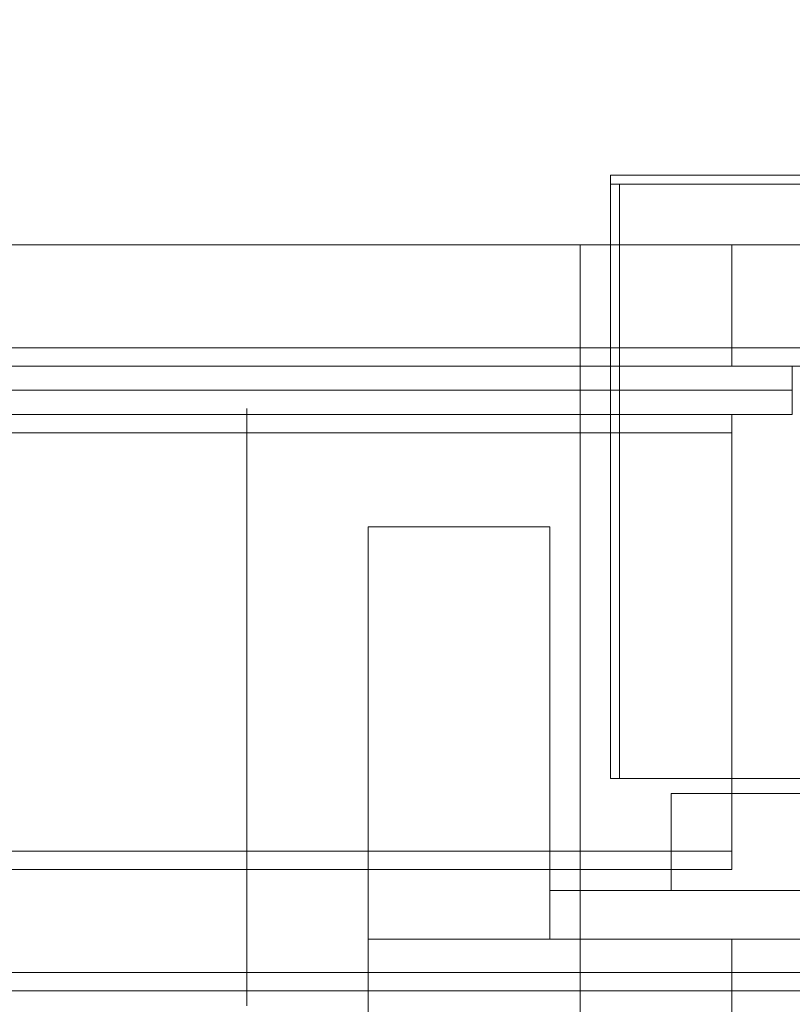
# Model space of a CAD drawing. Header units: millimetres. Extents: x -1970 to 61924, y -58230 to 6847.
# Tile 709 of 925: x 26573 to 26700, y 1186 to 1348. Entities that reach past the tile are written whole.
import ezdxf

# ---------------------------------------------------------------- set-up
doc = ezdxf.new("R2010")
doc.units = ezdxf.units.MM
doc.layers.add('COTAS_P', color=1, linetype='Continuous', lineweight=0)
doc.layers.add('lateral_C05', color=7, linetype='Continuous', lineweight=0)
doc.dimstyles.new('R19_100', dxfattribs={"dimtxt": 250, "dimasz": 150, "dimexe": 150, "dimexo": 80, "dimgap": 100, "dimtad": 1, "dimtih": 1, "dimtoh": 1, "dimdsep": 46, "dimcen": 0.09, "dimadec": 0, "dimazin": 0, "dimtfac": 1, "dimtdec": 4, "dimtofl": 0, "dimtmove": 0, "dimatfit": 3, "dimfxl": 1, "dimtolj": 1, "dimtzin": 0, "dimarcsym": 0})

# ---------------------------------------------------------------- blocks, each defined once
blk = doc.blocks.new('DIM_R26_7')
at = {"layer": 'COTAS_P'}
for p, q in [((24250.07, 2141), (24400.07, 2186)), ((26750.07, 2141), (26600.07, 2186)), ((24250.07, 1241), (24250.07, 2141)), ((24250.07, 2141), (26750.07, 2141)), ((24250.07, 2141), (24400.07, 2096)), ((26750.07, 2141), (26600.07, 2096)), ((26750.07, 1241), (26750.07, 2141))]:
    blk.add_line(p, q, dxfattribs=at)
blk.add_text('2500 P', height=250, dxfattribs=at).set_placement((25500.07, 2241))

msp = doc.modelspace()

# ---------------------------------------------------------------- linework, layer by layer
at = {"layer": 'lateral_C05'}
for p, q in [((26670.067, 1321), (26670.067, 1322.5)), ((26670.067, 1322.5), (26830.067, 1322.5)), ((26670.067, 1321), (26830.067, 1321)), ((26670.067, 1223), (26670.067, 1321)), ((26670.067, 1321), (26671.567, 1321)), ((26671.567, 1223), (26671.567, 1321)), ((24310.067, 1311), (26690.067, 1311)), ((26665.067, 1151), (26665.067, 1311)), ((26665.067, 1311), (26835.067, 1311)), ((26690.067, 1294), (26690.067, 1311)), ((24250.067, 1294), (26750.067, 1294)), ((24310.067, 1294), (26690.067, 1294)), ((26667.321, 1294), (26667.331, 1294)), ((26667.331, 1294), (26667.348, 1294)), ((26667.348, 1294), (26667.372, 1294)), ((26667.372, 1294), (26667.403, 1294)), ((26667.403, 1294), (26667.44, 1294)), ((26667.44, 1294), (26667.483, 1294)), ((26667.483, 1294), (26667.533, 1294)), ((26667.533, 1294), (26667.59, 1294)), ((26667.59, 1294), (26667.652, 1294)), ((26667.652, 1294), (26667.721, 1294)), ((26667.721, 1294), (26667.795, 1294)), ((26667.795, 1294), (26667.875, 1294)), ((26667.875, 1294), (26667.961, 1294)), ((26667.961, 1294), (26668.052, 1294)), ((26668.052, 1294), (26668.147, 1294)), ((26668.147, 1294), (26668.248, 1294)), ((26668.248, 1294), (26668.353, 1294)), ((26668.353, 1294), (26668.462, 1294)), ((26668.462, 1294), (26668.575, 1294)), ((26668.575, 1294), (26668.692, 1294)), ((26668.692, 1294), (26668.813, 1294)), ((26668.813, 1294), (26668.936, 1294)), ((26668.936, 1294), (26669.063, 1294)), ((26669.063, 1294), (26669.192, 1294)), ((26669.192, 1294), (26669.323, 1294)), ((26669.323, 1294), (26669.456, 1294)), ((26669.456, 1294), (26669.59, 1294)), ((26669.59, 1294), (26669.726, 1294)), ((26669.726, 1294), (26669.862, 1294)), ((26669.862, 1294), (26669.999, 1294)), ((26669.999, 1294), (26670.136, 1294)), ((26670.136, 1294), (26670.273, 1294)), ((26670.273, 1294), (26670.409, 1294)), ((26670.409, 1294), (26670.545, 1294)), ((26670.545, 1294), (26670.679, 1294)), ((26670.679, 1294), (26670.812, 1294)), ((26670.812, 1294), (26670.943, 1294)), ((26670.943, 1294), (26671.072, 1294)), ((26671.072, 1294), (26671.199, 1294)), ((26671.199, 1294), (26671.322, 1294)), ((26671.322, 1294), (26671.442, 1294)), ((26671.442, 1294), (26671.559, 1294)), ((26671.559, 1294), (26671.673, 1294)), ((26671.673, 1294), (26671.782, 1294)), ((26671.782, 1294), (26671.887, 1294)), ((26671.887, 1294), (26671.988, 1294)), ((26671.988, 1294), (26672.083, 1294)), ((26672.083, 1294), (26672.174, 1294)), ((26672.174, 1294), (26672.26, 1294)), ((26672.26, 1294), (26672.34, 1294)), ((26672.34, 1294), (26672.414, 1294)), ((26672.414, 1294), (26672.483, 1294)), ((26672.483, 1294), (26672.545, 1294)), ((26672.545, 1294), (26672.602, 1294)), ((26672.602, 1294), (26672.652, 1294)), ((26672.652, 1294), (26672.695, 1294)), ((26672.695, 1294), (26672.732, 1294)), ((26672.732, 1294), (26672.763, 1294)), ((26672.763, 1294), (26672.787, 1294)), ((26672.787, 1294), (26672.804, 1294)), ((26672.804, 1294), (26672.814, 1294)), ((26690.067, 1291), (26690.067, 1294)), ((24250.067, 1291), (26750.067, 1291)), ((24310.067, 1291), (26690.067, 1291)), ((26100.817, 1291), (26700.067, 1291)), ((26663.076, 1291), (26663.091, 1291)), ((26663.091, 1291), (26663.113, 1291)), ((26663.113, 1291), (26663.143, 1291)), ((26663.143, 1291), (26663.18, 1291)), ((26663.18, 1291), (26663.224, 1291)), ((26663.224, 1291), (26663.275, 1291)), ((26663.275, 1291), (26663.333, 1291)), ((26663.333, 1291), (26663.398, 1291)), ((26663.398, 1291), (26663.469, 1291)), ((26663.469, 1291), (26663.547, 1291)), ((26663.547, 1291), (26663.632, 1291)), ((26663.632, 1291), (26663.722, 1291)), ((26663.722, 1291), (26663.818, 1291)), ((26663.818, 1291), (26663.92, 1291)), ((26663.92, 1291), (26664.027, 1291)), ((26664.027, 1291), (26664.139, 1291)), ((26664.139, 1291), (26664.256, 1291)), ((26664.256, 1291), (26664.378, 1291)), ((26664.378, 1291), (26664.503, 1291)), ((26664.503, 1291), (26664.633, 1291)), ((26664.633, 1291), (26664.766, 1291)), ((26664.766, 1291), (26664.902, 1291)), ((26664.902, 1291), (26665.041, 1291)), ((26664.948, 1291), (26664.961, 1291)), ((26664.971, 1291), (26664.954, 1291)), ((26664.961, 1291), (26664.981, 1291)), ((26664.995, 1291), (26664.971, 1291)), ((26664.981, 1291), (26665.009, 1291)), ((26665.027, 1291), (26664.995, 1291)), ((26665.009, 1291), (26665.044, 1291)), ((26665.066, 1291), (26665.027, 1291)), ((26665.041, 1291), (26665.183, 1291)), ((26665.044, 1291), (26665.086, 1291)), ((26665.112, 1291), (26665.066, 1291)), ((26665.086, 1291), (26665.135, 1291)), ((26665.165, 1291), (26665.112, 1291)), ((26665.135, 1291), (26665.192, 1291)), ((26665.225, 1291), (26665.165, 1291)), ((26665.183, 1291), (26665.327, 1291)), ((26665.192, 1291), (26665.255, 1291)), ((26665.292, 1291), (26665.225, 1291)), ((26665.255, 1291), (26665.325, 1291)), ((26665.365, 1291), (26665.292, 1291)), ((26665.401, 1291), (26665.325, 1291)), ((26665.327, 1291), (26665.473, 1291)), ((26665.445, 1291), (26665.365, 1291)), ((26669.651, 1291), (26665.401, 1291)), ((26665.53, 1291), (26665.445, 1291)), ((26665.473, 1291), (26665.62, 1291)), ((26665.622, 1291), (26665.53, 1291)), ((26665.62, 1291), (26665.769, 1291)), ((26665.72, 1291), (26665.622, 1291)), ((26665.823, 1291), (26665.72, 1291)), ((26665.769, 1291), (26665.918, 1291)), ((26665.932, 1291), (26665.823, 1291)), ((26666.067, 1291), (26665.918, 1291)), ((26666.045, 1291), (26665.932, 1291)), ((26666.163, 1291), (26666.045, 1291)), ((26674.067, 1291), (26666.067, 1291)), ((26666.286, 1291), (26666.163, 1291)), ((26666.413, 1291), (26666.286, 1291)), ((26666.543, 1291), (26666.413, 1291)), ((26666.677, 1291), (26666.543, 1291)), ((26666.814, 1291), (26666.677, 1291)), ((26666.954, 1291), (26666.814, 1291)), ((26667.097, 1291), (26666.954, 1291)), ((26667.241, 1291), (26667.097, 1291)), ((26667.388, 1291), (26667.241, 1291)), ((26667.321, 1291), (26667.331, 1291)), ((26667.331, 1291), (26667.348, 1291)), ((26667.348, 1291), (26667.372, 1291)), ((26667.372, 1291), (26667.403, 1291)), ((26667.535, 1291), (26667.388, 1291)), ((26667.403, 1291), (26667.44, 1291)), ((26667.44, 1291), (26667.483, 1291)), ((26667.483, 1291), (26667.533, 1291)), ((26667.533, 1291), (26667.59, 1291)), ((26667.684, 1291), (26667.535, 1291)), ((26667.59, 1291), (26667.652, 1291)), ((26667.652, 1291), (26667.721, 1291)), ((26667.833, 1291), (26667.684, 1291)), ((26667.721, 1291), (26667.795, 1291)), ((26667.795, 1291), (26667.875, 1291)), ((26667.983, 1291), (26667.833, 1291)), ((26667.875, 1291), (26667.961, 1291)), ((26667.961, 1291), (26668.052, 1291)), ((26668.132, 1291), (26667.983, 1291)), ((26668.052, 1291), (26668.147, 1291)), ((26668.281, 1291), (26668.132, 1291)), ((26668.147, 1291), (26668.248, 1291)), ((26668.248, 1291), (26668.353, 1291)), ((26668.429, 1291), (26668.281, 1291)), ((26668.353, 1291), (26668.462, 1291)), ((26668.576, 1291), (26668.429, 1291)), ((26668.462, 1291), (26668.575, 1291)), ((26668.575, 1291), (26668.692, 1291)), ((26668.722, 1291), (26668.576, 1291)), ((26668.692, 1291), (26668.813, 1291)), ((26668.865, 1291), (26668.722, 1291)), ((26668.813, 1291), (26668.936, 1291)), ((26669.006, 1291), (26668.865, 1291)), ((26668.936, 1291), (26669.063, 1291)), ((26669.145, 1291), (26669.006, 1291)), ((26669.063, 1291), (26669.192, 1291)), ((26669.28, 1291), (26669.145, 1291)), ((26669.192, 1291), (26669.323, 1291)), ((26669.412, 1291), (26669.28, 1291)), ((26669.323, 1291), (26669.456, 1291)), ((26669.541, 1291), (26669.412, 1291)), ((26669.456, 1291), (26669.59, 1291)), ((26669.666, 1291), (26669.541, 1291)), ((26669.59, 1291), (26669.726, 1291)), ((26669.651, 1291), (26669.733, 1291)), ((26669.786, 1291), (26669.666, 1291)), ((26669.726, 1291), (26669.862, 1291)), ((26669.733, 1291), (26669.821, 1291)), ((26669.902, 1291), (26669.786, 1291)), ((26669.821, 1291), (26669.915, 1291)), ((26669.862, 1291), (26669.999, 1291)), ((26670.012, 1291), (26669.902, 1291)), ((26669.915, 1291), (26670.015, 1291)), ((26669.999, 1291), (26670.136, 1291)), ((26670.118, 1291), (26670.012, 1291)), ((26670.015, 1291), (26670.12, 1291)), ((26670.218, 1291), (26670.118, 1291)), ((26670.12, 1291), (26670.23, 1291)), ((26670.136, 1291), (26670.273, 1291)), ((26670.313, 1291), (26670.218, 1291)), ((26670.23, 1291), (26670.345, 1291)), ((26670.273, 1291), (26670.409, 1291)), ((26670.402, 1291), (26670.313, 1291)), ((26670.345, 1291), (26670.465, 1291)), ((26670.484, 1291), (26670.402, 1291)), ((26670.409, 1291), (26670.545, 1291)), ((26670.465, 1291), (26670.589, 1291)), ((26670.484, 1291), (26674.734, 1291)), ((26670.545, 1291), (26670.679, 1291)), ((26670.589, 1291), (26670.717, 1291)), ((26670.679, 1291), (26670.812, 1291)), ((26670.717, 1291), (26670.848, 1291)), ((26670.812, 1291), (26670.943, 1291)), ((26670.848, 1291), (26670.983, 1291)), ((26670.943, 1291), (26671.072, 1291)), ((26670.983, 1291), (26671.121, 1291)), ((26671.072, 1291), (26671.199, 1291)), ((26671.121, 1291), (26671.261, 1291)), ((26671.199, 1291), (26671.322, 1291)), ((26671.261, 1291), (26671.404, 1291)), ((26671.322, 1291), (26671.442, 1291)), ((26671.404, 1291), (26671.548, 1291)), ((26671.442, 1291), (26671.559, 1291)), ((26671.548, 1291), (26671.694, 1291)), ((26671.559, 1291), (26671.673, 1291)), ((26671.673, 1291), (26671.782, 1291)), ((26671.694, 1291), (26671.842, 1291)), ((26671.782, 1291), (26671.887, 1291)), ((26671.842, 1291), (26671.99, 1291)), ((26671.887, 1291), (26671.988, 1291)), ((26671.988, 1291), (26672.083, 1291)), ((26671.99, 1291), (26672.139, 1291)), ((26672.083, 1291), (26672.174, 1291)), ((26672.139, 1291), (26672.288, 1291)), ((26672.174, 1291), (26672.26, 1291)), ((26672.26, 1291), (26672.34, 1291)), ((26672.288, 1291), (26672.437, 1291)), ((26672.34, 1291), (26672.414, 1291)), ((26672.414, 1291), (26672.483, 1291)), ((26672.437, 1291), (26672.585, 1291)), ((26672.483, 1291), (26672.545, 1291)), ((26672.545, 1291), (26672.602, 1291)), ((26672.585, 1291), (26672.732, 1291)), ((26672.602, 1291), (26672.652, 1291)), ((26672.652, 1291), (26672.695, 1291)), ((26672.695, 1291), (26672.732, 1291)), ((26672.732, 1291), (26672.878, 1291)), ((26672.732, 1291), (26672.763, 1291)), ((26672.763, 1291), (26672.787, 1291)), ((26672.787, 1291), (26672.804, 1291)), ((26672.804, 1291), (26672.814, 1291)), ((26672.878, 1291), (26673.022, 1291)), ((26673.022, 1291), (26673.164, 1291)), ((26673.164, 1291), (26673.303, 1291)), ((26673.303, 1291), (26673.44, 1291)), ((26673.44, 1291), (26673.574, 1291)), ((26673.574, 1291), (26673.705, 1291)), ((26673.705, 1291), (26673.831, 1291)), ((26673.831, 1291), (26673.954, 1291)), ((26673.954, 1291), (26674.072, 1291)), ((26674.067, 1291), (26674.215, 1291)), ((26674.072, 1291), (26674.186, 1291)), ((26674.186, 1291), (26674.295, 1291)), ((26674.215, 1291), (26674.362, 1291)), ((26674.295, 1291), (26674.398, 1291)), ((26674.362, 1291), (26674.508, 1291)), ((26674.398, 1291), (26674.497, 1291)), ((26674.497, 1291), (26674.589, 1291)), ((26674.508, 1291), (26674.653, 1291)), ((26674.589, 1291), (26674.676, 1291)), ((26674.653, 1291), (26674.796, 1291)), ((26674.676, 1291), (26674.756, 1291)), ((26674.734, 1291), (26674.806, 1291)), ((26674.756, 1291), (26674.83, 1291)), ((26674.796, 1291), (26674.938, 1291)), ((26674.872, 1291), (26674.806, 1291)), ((26674.83, 1291), (26674.898, 1291)), ((26674.932, 1291), (26674.872, 1291)), ((26674.898, 1291), (26674.959, 1291)), ((26674.986, 1291), (26674.932, 1291)), ((26674.938, 1291), (26675.078, 1291)), ((26674.959, 1291), (26675.013, 1291)), ((26675.034, 1291), (26674.986, 1291)), ((26675.013, 1291), (26675.06, 1291)), ((26675.076, 1291), (26675.034, 1291)), ((26675.06, 1291), (26675.1, 1291)), ((26675.111, 1291), (26675.076, 1291)), ((26675.078, 1291), (26675.216, 1291)), ((26675.1, 1291), (26675.133, 1291)), ((26675.14, 1291), (26675.111, 1291)), ((26675.133, 1291), (26675.159, 1291)), ((26675.163, 1291), (26675.14, 1291)), ((26675.179, 1291), (26675.163, 1291)), ((26675.178, 1291), (26675.189, 1291)), ((26675.216, 1291), (26675.35, 1291)), ((26675.35, 1291), (26675.482, 1291)), ((26675.482, 1291), (26675.61, 1291)), ((26675.61, 1291), (26675.734, 1291)), ((26675.734, 1291), (26675.855, 1291)), ((26675.855, 1291), (26675.971, 1291)), ((26676.082, 1291), (26675.971, 1291)), ((26676.189, 1291), (26676.082, 1291)), ((26676.29, 1291), (26676.189, 1291)), ((26676.387, 1291), (26676.29, 1291)), ((26676.477, 1291), (26676.387, 1291)), ((26676.562, 1291), (26676.477, 1291)), ((26676.641, 1291), (26676.562, 1291)), ((26676.713, 1291), (26676.641, 1291)), ((26676.779, 1291), (26676.713, 1291)), ((26676.839, 1291), (26676.779, 1291)), ((26676.892, 1291), (26676.839, 1291)), ((26676.938, 1291), (26676.892, 1291)), ((26676.978, 1291), (26676.938, 1291)), ((26677.01, 1291), (26676.978, 1291)), ((26677.035, 1291), (26677.01, 1291)), ((26677.053, 1291), (26677.035, 1291)), ((26677.064, 1291), (26677.053, 1291)), ((26700.067, 1287), (26700.067, 1291)), ((24300.067, 1287), (26700.067, 1287)), ((26100.817, 1287), (26700.067, 1287)), ((26663.076, 1287), (26663.091, 1287)), ((26663.091, 1287), (26663.113, 1287)), ((26663.113, 1287), (26663.143, 1287)), ((26663.143, 1287), (26663.18, 1287)), ((26663.18, 1287), (26663.224, 1287)), ((26663.224, 1287), (26663.275, 1287)), ((26663.275, 1287), (26663.333, 1287)), ((26663.333, 1287), (26663.398, 1287)), ((26663.398, 1287), (26663.469, 1287)), ((26663.469, 1287), (26663.547, 1287)), ((26663.547, 1287), (26663.632, 1287)), ((26663.632, 1287), (26663.722, 1287)), ((26663.722, 1287), (26663.818, 1287)), ((26663.818, 1287), (26663.92, 1287)), ((26663.92, 1287), (26664.027, 1287)), ((26664.027, 1287), (26664.139, 1287)), ((26664.139, 1287), (26664.256, 1287)), ((26664.256, 1287), (26664.378, 1287)), ((26664.378, 1287), (26664.503, 1287)), ((26664.503, 1287), (26664.633, 1287)), ((26664.633, 1287), (26664.766, 1287)), ((26664.766, 1287), (26664.902, 1287)), ((26664.902, 1287), (26665.041, 1287)), ((26664.948, 1287), (26664.961, 1287)), ((26664.971, 1287), (26664.954, 1287)), ((26664.961, 1287), (26664.981, 1287)), ((26664.995, 1287), (26664.971, 1287)), ((26664.981, 1287), (26665.009, 1287)), ((26665.027, 1287), (26664.995, 1287)), ((26665.009, 1287), (26665.044, 1287)), ((26665.066, 1287), (26665.027, 1287)), ((26665.041, 1287), (26665.183, 1287)), ((26665.044, 1287), (26665.086, 1287)), ((26665.112, 1287), (26665.066, 1287)), ((26665.086, 1287), (26665.135, 1287)), ((26665.165, 1287), (26665.112, 1287)), ((26665.135, 1287), (26665.192, 1287)), ((26665.225, 1287), (26665.165, 1287)), ((26665.183, 1287), (26665.327, 1287)), ((26665.192, 1287), (26665.255, 1287)), ((26665.292, 1287), (26665.225, 1287)), ((26665.255, 1287), (26665.325, 1287)), ((26665.365, 1287), (26665.292, 1287)), ((26665.401, 1287), (26665.325, 1287)), ((26665.327, 1287), (26665.473, 1287)), ((26665.445, 1287), (26665.365, 1287)), ((26669.651, 1287), (26665.401, 1287)), ((26665.53, 1287), (26665.445, 1287)), ((26665.473, 1287), (26665.62, 1287)), ((26665.622, 1287), (26665.53, 1287)), ((26665.62, 1287), (26665.769, 1287)), ((26665.72, 1287), (26665.622, 1287)), ((26665.823, 1287), (26665.72, 1287)), ((26665.769, 1287), (26665.918, 1287)), ((26665.932, 1287), (26665.823, 1287)), ((26666.067, 1287), (26665.918, 1287)), ((26666.045, 1287), (26665.932, 1287)), ((26666.163, 1287), (26666.045, 1287)), ((26674.067, 1287), (26666.067, 1287)), ((26666.286, 1287), (26666.163, 1287)), ((26666.413, 1287), (26666.286, 1287)), ((26666.543, 1287), (26666.413, 1287)), ((26666.677, 1287), (26666.543, 1287)), ((26666.814, 1287), (26666.677, 1287)), ((26666.954, 1287), (26666.814, 1287)), ((26667.097, 1287), (26666.954, 1287)), ((26667.241, 1287), (26667.097, 1287)), ((26667.388, 1287), (26667.241, 1287)), ((26667.321, 1287), (26667.331, 1287)), ((26667.331, 1287), (26667.348, 1287)), ((26667.348, 1287), (26667.372, 1287)), ((26667.372, 1287), (26667.403, 1287)), ((26667.535, 1287), (26667.388, 1287)), ((26667.403, 1287), (26667.44, 1287)), ((26667.44, 1287), (26667.483, 1287)), ((26667.483, 1287), (26667.533, 1287)), ((26667.533, 1287), (26667.59, 1287)), ((26667.684, 1287), (26667.535, 1287)), ((26667.59, 1287), (26667.652, 1287)), ((26667.652, 1287), (26667.721, 1287)), ((26667.833, 1287), (26667.684, 1287)), ((26667.721, 1287), (26667.795, 1287)), ((26667.795, 1287), (26667.875, 1287)), ((26667.983, 1287), (26667.833, 1287)), ((26667.875, 1287), (26667.961, 1287)), ((26667.961, 1287), (26668.052, 1287)), ((26668.132, 1287), (26667.983, 1287)), ((26668.052, 1287), (26668.147, 1287)), ((26668.281, 1287), (26668.132, 1287)), ((26668.147, 1287), (26668.248, 1287)), ((26668.248, 1287), (26668.353, 1287)), ((26668.429, 1287), (26668.281, 1287)), ((26668.353, 1287), (26668.462, 1287)), ((26668.576, 1287), (26668.429, 1287)), ((26668.462, 1287), (26668.575, 1287)), ((26668.575, 1287), (26668.692, 1287)), ((26668.722, 1287), (26668.576, 1287)), ((26668.692, 1287), (26668.813, 1287)), ((26668.865, 1287), (26668.722, 1287)), ((26668.813, 1287), (26668.936, 1287)), ((26669.006, 1287), (26668.865, 1287)), ((26668.936, 1287), (26669.063, 1287)), ((26669.145, 1287), (26669.006, 1287)), ((26669.063, 1287), (26669.192, 1287)), ((26669.28, 1287), (26669.145, 1287)), ((26669.192, 1287), (26669.323, 1287)), ((26669.412, 1287), (26669.28, 1287)), ((26669.323, 1287), (26669.456, 1287)), ((26669.541, 1287), (26669.412, 1287)), ((26669.456, 1287), (26669.59, 1287)), ((26669.666, 1287), (26669.541, 1287)), ((26669.59, 1287), (26669.726, 1287)), ((26669.651, 1287), (26669.733, 1287)), ((26669.786, 1287), (26669.666, 1287)), ((26669.726, 1287), (26669.862, 1287)), ((26669.733, 1287), (26669.821, 1287)), ((26669.902, 1287), (26669.786, 1287)), ((26669.821, 1287), (26669.915, 1287)), ((26669.862, 1287), (26669.999, 1287)), ((26670.012, 1287), (26669.902, 1287)), ((26669.915, 1287), (26670.015, 1287)), ((26669.999, 1287), (26670.136, 1287)), ((26670.118, 1287), (26670.012, 1287)), ((26670.015, 1287), (26670.12, 1287)), ((26670.218, 1287), (26670.118, 1287)), ((26670.12, 1287), (26670.23, 1287)), ((26670.136, 1287), (26670.273, 1287)), ((26670.313, 1287), (26670.218, 1287)), ((26670.23, 1287), (26670.345, 1287)), ((26670.273, 1287), (26670.409, 1287)), ((26670.402, 1287), (26670.313, 1287)), ((26670.345, 1287), (26670.465, 1287)), ((26670.484, 1287), (26670.402, 1287)), ((26670.409, 1287), (26670.545, 1287)), ((26670.465, 1287), (26670.589, 1287)), ((26670.484, 1287), (26674.734, 1287)), ((26670.545, 1287), (26670.679, 1287)), ((26670.589, 1287), (26670.717, 1287)), ((26670.679, 1287), (26670.812, 1287)), ((26670.717, 1287), (26670.848, 1287)), ((26670.812, 1287), (26670.943, 1287)), ((26670.848, 1287), (26670.983, 1287)), ((26670.943, 1287), (26671.072, 1287)), ((26670.983, 1287), (26671.121, 1287)), ((26671.072, 1287), (26671.199, 1287)), ((26671.121, 1287), (26671.261, 1287)), ((26671.199, 1287), (26671.322, 1287)), ((26671.261, 1287), (26671.404, 1287)), ((26671.322, 1287), (26671.442, 1287)), ((26671.404, 1287), (26671.548, 1287)), ((26671.442, 1287), (26671.559, 1287)), ((26671.548, 1287), (26671.694, 1287)), ((26671.559, 1287), (26671.673, 1287)), ((26671.673, 1287), (26671.782, 1287)), ((26671.694, 1287), (26671.842, 1287)), ((26671.782, 1287), (26671.887, 1287)), ((26671.842, 1287), (26671.99, 1287)), ((26671.887, 1287), (26671.988, 1287)), ((26671.988, 1287), (26672.083, 1287)), ((26671.99, 1287), (26672.139, 1287)), ((26672.083, 1287), (26672.174, 1287)), ((26672.139, 1287), (26672.288, 1287)), ((26672.174, 1287), (26672.26, 1287)), ((26672.34, 1287), (26672.26, 1287)), ((26672.288, 1287), (26672.437, 1287)), ((26672.414, 1287), (26672.34, 1287)), ((26672.483, 1287), (26672.414, 1287)), ((26672.437, 1287), (26672.585, 1287)), ((26672.545, 1287), (26672.483, 1287)), ((26672.602, 1287), (26672.545, 1287)), ((26672.585, 1287), (26672.732, 1287)), ((26672.652, 1287), (26672.602, 1287)), ((26672.695, 1287), (26672.652, 1287)), ((26672.732, 1287), (26672.695, 1287)), ((26672.763, 1287), (26672.732, 1287)), ((26672.732, 1287), (26672.878, 1287)), ((26672.787, 1287), (26672.763, 1287)), ((26672.787, 1287), (26672.804, 1287)), ((26672.804, 1287), (26672.814, 1287)), ((26672.878, 1287), (26673.022, 1287)), ((26673.022, 1287), (26673.164, 1287)), ((26673.164, 1287), (26673.303, 1287)), ((26673.303, 1287), (26673.44, 1287)), ((26673.44, 1287), (26673.574, 1287)), ((26673.574, 1287), (26673.705, 1287)), ((26673.705, 1287), (26673.831, 1287)), ((26673.831, 1287), (26673.954, 1287)), ((26673.954, 1287), (26674.072, 1287)), ((26674.067, 1287), (26674.215, 1287)), ((26674.072, 1287), (26674.186, 1287)), ((26674.186, 1287), (26674.295, 1287)), ((26674.215, 1287), (26674.362, 1287)), ((26674.295, 1287), (26674.398, 1287)), ((26674.362, 1287), (26674.508, 1287)), ((26674.398, 1287), (26674.497, 1287)), ((26674.497, 1287), (26674.589, 1287)), ((26674.508, 1287), (26674.653, 1287)), ((26674.589, 1287), (26674.676, 1287)), ((26674.653, 1287), (26674.796, 1287)), ((26674.676, 1287), (26674.756, 1287)), ((26674.734, 1287), (26674.806, 1287)), ((26674.756, 1287), (26674.83, 1287)), ((26674.796, 1287), (26674.938, 1287)), ((26674.872, 1287), (26674.806, 1287)), ((26674.83, 1287), (26674.898, 1287)), ((26674.932, 1287), (26674.872, 1287)), ((26674.898, 1287), (26674.959, 1287)), ((26674.986, 1287), (26674.932, 1287)), ((26674.938, 1287), (26675.078, 1287)), ((26674.959, 1287), (26675.013, 1287)), ((26675.034, 1287), (26674.986, 1287)), ((26675.013, 1287), (26675.06, 1287)), ((26675.076, 1287), (26675.034, 1287)), ((26675.06, 1287), (26675.1, 1287)), ((26675.111, 1287), (26675.076, 1287)), ((26675.078, 1287), (26675.216, 1287)), ((26675.1, 1287), (26675.133, 1287)), ((26675.14, 1287), (26675.111, 1287)), ((26675.133, 1287), (26675.159, 1287)), ((26675.163, 1287), (26675.14, 1287)), ((26675.179, 1287), (26675.163, 1287)), ((26675.178, 1287), (26675.189, 1287)), ((26675.216, 1287), (26675.35, 1287)), ((26675.35, 1287), (26675.482, 1287)), ((26675.482, 1287), (26675.61, 1287)), ((26675.61, 1287), (26675.734, 1287)), ((26675.734, 1287), (26675.855, 1287)), ((26675.855, 1287), (26675.971, 1287)), ((26676.082, 1287), (26675.971, 1287)), ((26676.189, 1287), (26676.082, 1287)), ((26676.29, 1287), (26676.189, 1287)), ((26676.387, 1287), (26676.29, 1287)), ((26676.477, 1287), (26676.387, 1287)), ((26676.562, 1287), (26676.477, 1287)), ((26676.641, 1287), (26676.562, 1287)), ((26676.713, 1287), (26676.641, 1287)), ((26676.779, 1287), (26676.713, 1287)), ((26676.839, 1287), (26676.779, 1287)), ((26676.892, 1287), (26676.839, 1287)), ((26676.938, 1287), (26676.892, 1287)), ((26676.978, 1287), (26676.938, 1287)), ((26677.01, 1287), (26676.978, 1287)), ((26677.035, 1287), (26677.01, 1287)), ((26677.053, 1287), (26677.035, 1287)), ((26677.064, 1287), (26677.053, 1287)), ((26700.067, 1283), (26700.067, 1287)), ((24300.067, 1283), (26700.067, 1283)), ((24310.067, 1283), (26690.067, 1283)), ((26610.067, 1283.928), (26610.067, 1284)), ((26610.067, 1283.712), (26610.067, 1283.928)), ((26610.067, 1283.352), (26610.067, 1283.712)), ((26610.067, 1282.85), (26610.067, 1283.352)), ((26610.067, 1282.206), (26610.067, 1282.85)), ((26667.321, 1283), (26667.331, 1283)), ((26667.331, 1283), (26667.348, 1283)), ((26667.348, 1283), (26667.372, 1283)), ((26667.372, 1283), (26667.403, 1283)), ((26667.403, 1283), (26667.44, 1283)), ((26667.44, 1283), (26667.483, 1283)), ((26667.483, 1283), (26667.533, 1283)), ((26667.533, 1283), (26667.59, 1283)), ((26667.59, 1283), (26667.652, 1283)), ((26667.652, 1283), (26667.721, 1283)), ((26667.721, 1283), (26667.795, 1283)), ((26667.795, 1283), (26667.875, 1283)), ((26667.875, 1283), (26667.961, 1283)), ((26667.961, 1283), (26668.052, 1283)), ((26668.052, 1283), (26668.147, 1283)), ((26668.147, 1283), (26668.248, 1283)), ((26668.248, 1283), (26668.353, 1283)), ((26668.353, 1283), (26668.462, 1283)), ((26668.462, 1283), (26668.575, 1283)), ((26668.575, 1283), (26668.692, 1283)), ((26668.692, 1283), (26668.813, 1283)), ((26668.813, 1283), (26668.936, 1283)), ((26668.936, 1283), (26669.063, 1283)), ((26669.063, 1283), (26669.192, 1283)), ((26669.192, 1283), (26669.323, 1283)), ((26669.323, 1283), (26669.456, 1283)), ((26669.456, 1283), (26669.59, 1283)), ((26669.59, 1283), (26669.726, 1283)), ((26669.726, 1283), (26669.862, 1283)), ((26669.862, 1283), (26669.999, 1283)), ((26669.999, 1283), (26670.136, 1283)), ((26670.136, 1283), (26670.273, 1283)), ((26670.273, 1283), (26670.409, 1283)), ((26670.409, 1283), (26670.545, 1283)), ((26670.545, 1283), (26670.679, 1283)), ((26670.679, 1283), (26670.812, 1283)), ((26670.812, 1283), (26670.943, 1283)), ((26670.943, 1283), (26671.072, 1283)), ((26671.072, 1283), (26671.199, 1283)), ((26671.199, 1283), (26671.322, 1283)), ((26671.322, 1283), (26671.442, 1283)), ((26671.442, 1283), (26671.559, 1283)), ((26671.559, 1283), (26671.673, 1283)), ((26671.673, 1283), (26671.782, 1283)), ((26671.782, 1283), (26671.887, 1283)), ((26671.887, 1283), (26671.988, 1283)), ((26671.988, 1283), (26672.083, 1283)), ((26672.083, 1283), (26672.174, 1283)), ((26672.174, 1283), (26672.26, 1283)), ((26672.34, 1283), (26672.26, 1283)), ((26672.414, 1283), (26672.34, 1283)), ((26672.483, 1283), (26672.414, 1283)), ((26672.545, 1283), (26672.483, 1283)), ((26672.602, 1283), (26672.545, 1283)), ((26672.652, 1283), (26672.602, 1283)), ((26672.695, 1283), (26672.652, 1283)), ((26672.732, 1283), (26672.695, 1283)), ((26672.763, 1283), (26672.732, 1283)), ((26672.787, 1283), (26672.763, 1283)), ((26672.787, 1283), (26672.804, 1283)), ((26672.804, 1283), (26672.814, 1283)), ((26690.067, 1208), (26690.067, 1283)), ((26610.067, 1281.423), (26610.067, 1282.206)), ((26610.067, 1280.502), (26610.067, 1281.423)), ((24310.067, 1280), (26690.067, 1280)), ((26610.067, 1279.446), (26610.067, 1280.502)), ((26690.067, 1211), (26690.067, 1280)), ((26610.067, 1278.256), (26610.067, 1279.446)), ((26610.067, 1276.937), (26610.067, 1278.256)), ((26610.067, 1275.491), (26610.067, 1276.937)), ((26610.067, 1273.922), (26610.067, 1275.491)), ((26610.067, 1272.234), (26610.067, 1273.922)), ((26610.067, 1270.431), (26610.067, 1272.234)), ((26610.067, 1268.517), (26610.067, 1270.431)), ((26610.067, 1266.498), (26610.067, 1268.517)), ((26610.067, 1264.378), (26610.067, 1266.498)), ((26610.067, 1266), (26610.067, 1265.95)), ((26610.067, 1265.95), (26610.067, 1265.801)), ((26610.067, 1265.801), (26610.067, 1265.553)), ((26610.067, 1265.553), (26610.067, 1265.207)), ((26610.067, 1265.207), (26610.067, 1264.763)), ((26665.067, 1266), (26665.067, 1265.95)), ((26665.067, 1265.95), (26665.067, 1265.801)), ((26665.067, 1265.801), (26665.067, 1265.553)), ((26665.067, 1265.553), (26665.067, 1265.207)), ((26665.067, 1265.207), (26665.067, 1264.763)), ((26610.067, 1264.763), (26610.067, 1264.223)), ((26610.067, 1262.162), (26610.067, 1264.378)), ((26610.067, 1264.223), (26610.067, 1263.588)), ((26610.067, 1263.588), (26610.067, 1262.859)), ((26630.067, 1196.5), (26630.067, 1264.5)), ((26630.067, 1264.5), (26660.067, 1264.5)), ((26660.067, 1196.5), (26660.067, 1264.5)), ((26665.067, 1264.763), (26665.067, 1264.223)), ((26665.067, 1264.223), (26665.067, 1263.588)), ((26665.067, 1263.588), (26665.067, 1262.859)), ((26610.067, 1262.859), (26610.067, 1262.039)), ((26610.067, 1259.857), (26610.067, 1262.162)), ((26610.067, 1262.039), (26610.067, 1261.129)), ((26665.067, 1262.859), (26665.067, 1262.039)), ((26665.067, 1262.039), (26665.067, 1261.129)), ((26610.067, 1261.129), (26610.067, 1260.132)), ((26610.067, 1260.132), (26610.067, 1259.05)), ((26665.067, 1261.129), (26665.067, 1260.132)), ((26665.067, 1260.132), (26665.067, 1259.05)), ((26610.067, 1257.468), (26610.067, 1259.857)), ((26610.067, 1259.05), (26610.067, 1257.885)), ((26665.067, 1259.05), (26665.067, 1257.885)), ((26610.067, 1257.885), (26610.067, 1256.642)), ((26610.067, 1255), (26610.067, 1257.468)), ((26665.067, 1257.885), (26665.067, 1256.642)), ((26610.067, 1256.642), (26610.067, 1255.322)), ((26610.067, 1255.322), (26610.067, 1253.929)), ((26665.067, 1256.642), (26665.067, 1255.322)), ((26665.067, 1255.322), (26665.067, 1253.929)), ((26610.067, 1252.46), (26610.067, 1255)), ((26610.067, 1253.929), (26610.067, 1252.467)), ((26665.067, 1253.929), (26665.067, 1252.467)), ((26610.067, 1252.467), (26610.067, 1250.94)), ((26610.067, 1249.855), (26610.067, 1252.46)), ((26665.067, 1252.467), (26665.067, 1250.94)), ((26610.067, 1250.94), (26610.067, 1249.35)), ((26665.067, 1250.94), (26665.067, 1249.35)), ((26610.067, 1247.19), (26610.067, 1249.855)), ((26610.067, 1249.35), (26610.067, 1247.702)), ((26665.067, 1249.35), (26665.067, 1247.702)), ((26610.067, 1247.702), (26610.067, 1246)), ((26610.067, 1244.472), (26610.067, 1247.19)), ((26665.067, 1247.702), (26665.067, 1246)), ((26610.067, 1246), (26610.067, 1244.248)), ((26665.067, 1246), (26665.067, 1244.248)), ((26610.067, 1241.709), (26610.067, 1244.472)), ((26610.067, 1244.248), (26610.067, 1242.451)), ((26665.067, 1244.248), (26665.067, 1242.451)), ((26610.067, 1242.451), (26610.067, 1240.614)), ((26665.067, 1242.451), (26665.067, 1240.614)), ((26610.067, 1238.906), (26610.067, 1241.709)), ((26610.067, 1240.614), (26610.067, 1238.739)), ((26665.067, 1240.614), (26665.067, 1238.739)), ((26610.067, 1236.072), (26610.067, 1238.906)), ((26610.067, 1238.739), (26610.067, 1236.834)), ((26665.067, 1238.739), (26665.067, 1236.834)), ((26610.067, 1236.834), (26610.067, 1234.901)), ((26610.067, 1233.212), (26610.067, 1236.072)), ((26665.067, 1236.834), (26665.067, 1234.901)), ((26610.067, 1234.901), (26610.067, 1232.946)), ((26665.067, 1234.901), (26665.067, 1232.946)), ((26610.067, 1230.334), (26610.067, 1233.212)), ((26610.067, 1232.946), (26610.067, 1230.974)), ((26665.067, 1232.946), (26665.067, 1230.974)), ((26610.067, 1230.974), (26610.067, 1228.989)), ((26665.067, 1230.974), (26665.067, 1228.989)), ((26610.067, 1227.446), (26610.067, 1230.334)), ((26610.067, 1228.989), (26610.067, 1226.997)), ((26665.067, 1228.989), (26665.067, 1226.997)), ((26610.067, 1224.554), (26610.067, 1227.446)), ((26610.067, 1226.997), (26610.067, 1225.003)), ((26665.067, 1226.997), (26665.067, 1225.003)), ((26610.067, 1225.003), (26610.067, 1223.011)), ((26610.067, 1221.666), (26610.067, 1224.554)), ((26665.067, 1225.003), (26665.067, 1223.011)), ((26610.067, 1223.011), (26610.067, 1221.026)), ((26665.067, 1223.011), (26665.067, 1221.026)), ((26670.067, 1223), (26830.067, 1223)), ((26670.067, 1223), (26671.567, 1223)), ((26610.067, 1218.788), (26610.067, 1221.666)), ((26610.067, 1221.026), (26610.067, 1219.054)), ((26665.067, 1221.026), (26665.067, 1219.054)), ((26680.067, 1204.5), (26680.067, 1220.5)), ((26680.067, 1220.5), (26820.067, 1220.5)), ((26688.57, 1220.5), (26688.586, 1220.5)), ((26688.586, 1220.5), (26688.618, 1220.5)), ((26688.618, 1220.5), (26688.666, 1220.5)), ((26688.666, 1220.5), (26688.73, 1220.5)), ((26688.73, 1220.5), (26688.81, 1220.5)), ((26688.81, 1220.5), (26688.906, 1220.5)), ((26688.906, 1220.5), (26689.017, 1220.5)), ((26689.017, 1220.5), (26689.143, 1220.5)), ((26689.143, 1220.5), (26689.283, 1220.5)), ((26689.283, 1220.5), (26689.438, 1220.5)), ((26689.438, 1220.5), (26689.607, 1220.5)), ((26689.607, 1220.5), (26689.79, 1220.5)), ((26689.79, 1220.5), (26689.986, 1220.5)), ((26689.986, 1220.5), (26690.194, 1220.5)), ((26690.194, 1220.5), (26690.414, 1220.5)), ((26690.414, 1220.5), (26690.646, 1220.5)), ((26690.646, 1220.5), (26690.889, 1220.5)), ((26690.889, 1220.5), (26691.143, 1220.5)), ((26691.143, 1220.5), (26691.406, 1220.5)), ((26691.406, 1220.5), (26691.678, 1220.5)), ((26691.678, 1220.5), (26691.959, 1220.5)), ((26691.959, 1220.5), (26692.247, 1220.5)), ((26692.247, 1220.5), (26692.543, 1220.5)), ((26692.543, 1220.5), (26692.844, 1220.5)), ((26692.844, 1220.5), (26693.152, 1220.5)), ((26693.152, 1220.5), (26693.464, 1220.5)), ((26693.464, 1220.5), (26693.78, 1220.5)), ((26693.78, 1220.5), (26694.099, 1220.5)), ((26694.099, 1220.5), (26694.42, 1220.5)), ((26694.42, 1220.5), (26694.743, 1220.5)), ((26695.067, 1220.5), (26694.743, 1220.5)), ((26700.067, 1220.5), (26695.067, 1220.5)), ((26700.067, 1220.5), (26700.386, 1220.5)), ((26610.067, 1219.054), (26610.067, 1217.099)), ((26610.067, 1215.928), (26610.067, 1218.788)), ((26665.067, 1219.054), (26665.067, 1217.099)), ((26610.067, 1217.099), (26610.067, 1215.166)), ((26665.067, 1217.099), (26665.067, 1215.166)), ((26610.067, 1213.094), (26610.067, 1215.928)), ((26610.067, 1215.166), (26610.067, 1213.261)), ((26665.067, 1215.166), (26665.067, 1213.261)), ((26610.067, 1213.261), (26610.067, 1211.386)), ((26610.067, 1210.291), (26610.067, 1213.094)), ((26665.067, 1213.261), (26665.067, 1211.386)), ((26610.067, 1211.386), (26610.067, 1209.549)), ((26665.067, 1211.386), (26665.067, 1209.549)), ((24310.067, 1211), (26690.067, 1211)), ((26610.067, 1207.528), (26610.067, 1210.291)), ((26610.067, 1209.549), (26610.067, 1207.752)), ((26665.067, 1209.549), (26665.067, 1207.752)), ((24310.067, 1208), (26690.067, 1208)), ((26610.067, 1207.752), (26610.067, 1206)), ((26610.067, 1204.81), (26610.067, 1207.528)), ((26665.067, 1207.752), (26665.067, 1206)), ((26610.067, 1206), (26610.067, 1204.298)), ((26610.067, 1202.145), (26610.067, 1204.81)), ((26665.067, 1206), (26665.067, 1204.298)), ((26610.067, 1204.298), (26610.067, 1202.65)), ((26660.067, 1196.5), (26660.067, 1204.5)), ((26660.067, 1204.5), (26840.067, 1204.5)), ((26665.067, 1204.298), (26665.067, 1202.65)), ((26680.067, 1204.5), (26820.067, 1204.5)), ((26688.57, 1204.5), (26688.586, 1204.5)), ((26688.586, 1204.5), (26688.618, 1204.5)), ((26688.618, 1204.5), (26688.666, 1204.5)), ((26688.666, 1204.5), (26688.73, 1204.5)), ((26688.73, 1204.5), (26688.81, 1204.5)), ((26688.81, 1204.5), (26688.906, 1204.5)), ((26688.906, 1204.5), (26689.017, 1204.5)), ((26689.017, 1204.5), (26689.143, 1204.5)), ((26689.143, 1204.5), (26689.283, 1204.5)), ((26689.283, 1204.5), (26689.438, 1204.5)), ((26689.438, 1204.5), (26689.607, 1204.5)), ((26689.607, 1204.5), (26689.79, 1204.5)), ((26689.79, 1204.5), (26689.986, 1204.5)), ((26689.986, 1204.5), (26690.194, 1204.5)), ((26690.194, 1204.5), (26690.414, 1204.5)), ((26690.414, 1204.5), (26690.646, 1204.5)), ((26690.646, 1204.5), (26690.889, 1204.5)), ((26690.889, 1204.5), (26691.143, 1204.5)), ((26691.143, 1204.5), (26691.406, 1204.5)), ((26691.406, 1204.5), (26691.678, 1204.5)), ((26691.678, 1204.5), (26691.959, 1204.5)), ((26691.959, 1204.5), (26692.247, 1204.5)), ((26692.074, 1204.5), (26692.095, 1204.5)), ((26692.095, 1204.5), (26692.129, 1204.5)), ((26692.129, 1204.5), (26692.177, 1204.5)), ((26692.177, 1204.5), (26692.238, 1204.5)), ((26692.238, 1204.5), (26692.312, 1204.5)), ((26692.247, 1204.5), (26692.543, 1204.5)), ((26692.312, 1204.5), (26692.399, 1204.5)), ((26692.399, 1204.5), (26692.499, 1204.5)), ((26692.499, 1204.5), (26692.612, 1204.5)), ((26692.543, 1204.5), (26692.844, 1204.5)), ((26692.612, 1204.5), (26692.737, 1204.5)), ((26692.737, 1204.5), (26692.874, 1204.5)), ((26692.844, 1204.5), (26693.152, 1204.5)), ((26692.874, 1204.5), (26693.023, 1204.5)), ((26693.023, 1204.5), (26693.183, 1204.5)), ((26693.152, 1204.5), (26693.464, 1204.5)), ((26693.183, 1204.5), (26693.354, 1204.5)), ((26693.354, 1204.5), (26693.536, 1204.5)), ((26693.464, 1204.5), (26693.78, 1204.5)), ((26693.536, 1204.5), (26693.727, 1204.5)), ((26693.727, 1204.5), (26693.928, 1204.5)), ((26693.78, 1204.5), (26694.099, 1204.5)), ((26693.928, 1204.5), (26694.138, 1204.5)), ((26694.099, 1204.5), (26694.42, 1204.5)), ((26694.138, 1204.5), (26694.357, 1204.5)), ((26694.357, 1204.5), (26694.583, 1204.5)), ((26694.42, 1204.5), (26694.743, 1204.5)), ((26694.583, 1204.5), (26694.817, 1204.5)), ((26695.067, 1204.5), (26694.743, 1204.5)), ((26694.817, 1204.5), (26695.058, 1204.5)), ((26695.058, 1204.5), (26695.305, 1204.5)), ((26700.067, 1204.5), (26695.067, 1204.5)), ((26695.305, 1204.5), (26695.558, 1204.5)), ((26695.558, 1204.5), (26695.816, 1204.5)), ((26695.816, 1204.5), (26696.078, 1204.5)), ((26696.078, 1204.5), (26696.344, 1204.5)), ((26696.344, 1204.5), (26696.612, 1204.5)), ((26696.612, 1204.5), (26696.884, 1204.5)), ((26696.884, 1204.5), (26697.156, 1204.5)), ((26697.156, 1204.5), (26697.43, 1204.5)), ((26697.43, 1204.5), (26697.705, 1204.5)), ((26697.705, 1204.5), (26697.979, 1204.5)), ((26697.979, 1204.5), (26698.251, 1204.5)), ((26698.251, 1204.5), (26698.523, 1204.5)), ((26698.523, 1204.5), (26698.791, 1204.5)), ((26698.791, 1204.5), (26699.057, 1204.5)), ((26699.057, 1204.5), (26699.319, 1204.5)), ((26699.319, 1204.5), (26699.577, 1204.5)), ((26699.577, 1204.5), (26699.83, 1204.5)), ((26699.83, 1204.5), (26700.077, 1204.5)), ((26700.067, 1204.5), (26700.386, 1204.5)), ((26610.067, 1202.65), (26610.067, 1201.06)), ((26610.067, 1199.54), (26610.067, 1202.145)), ((26665.067, 1202.65), (26665.067, 1201.06)), ((26610.067, 1201.06), (26610.067, 1199.533)), ((26665.067, 1201.06), (26665.067, 1199.533)), ((26610.067, 1197), (26610.067, 1199.54)), ((26610.067, 1199.533), (26610.067, 1198.071)), ((26665.067, 1199.533), (26665.067, 1198.071)), ((26610.067, 1198.071), (26610.067, 1196.678)), ((26610.067, 1194.532), (26610.067, 1197)), ((26610.067, 1196.678), (26610.067, 1195.358)), ((26665.067, 1198.071), (26665.067, 1196.678)), ((26665.067, 1196.678), (26665.067, 1195.358)), ((26610.067, 1195.358), (26610.067, 1194.115)), ((26630.067, 1114.5), (26630.067, 1196.5)), ((26630.067, 1196.5), (26690.067, 1196.5)), ((26630.067, 1196.5), (26660.067, 1196.5)), ((26660.067, 1196.5), (26840.067, 1196.5)), ((26665.067, 1195.358), (26665.067, 1194.115)), ((26690.067, 1114.5), (26690.067, 1196.5)), ((26690.067, 1196.5), (26750.067, 1196.5)), ((26690.067, 1196.5), (26690.067, 1136.5)), ((26692.074, 1196.5), (26692.095, 1196.5)), ((26692.095, 1196.5), (26692.129, 1196.5)), ((26692.129, 1196.5), (26692.177, 1196.5)), ((26692.177, 1196.5), (26692.238, 1196.5)), ((26692.238, 1196.5), (26692.312, 1196.5)), ((26692.312, 1196.5), (26692.399, 1196.5)), ((26692.399, 1196.5), (26692.499, 1196.5)), ((26692.499, 1196.5), (26692.612, 1196.5)), ((26692.612, 1196.5), (26692.737, 1196.5)), ((26692.737, 1196.5), (26692.874, 1196.5)), ((26692.874, 1196.5), (26693.023, 1196.5)), ((26693.023, 1196.5), (26693.183, 1196.5)), ((26693.183, 1196.5), (26693.354, 1196.5)), ((26693.354, 1196.5), (26693.536, 1196.5)), ((26693.536, 1196.5), (26693.727, 1196.5)), ((26693.727, 1196.5), (26693.928, 1196.5)), ((26693.928, 1196.5), (26694.138, 1196.5)), ((26694.138, 1196.5), (26694.357, 1196.5)), ((26694.357, 1196.5), (26694.583, 1196.5)), ((26694.583, 1196.5), (26694.817, 1196.5)), ((26694.817, 1196.5), (26695.058, 1196.5)), ((26695.058, 1196.5), (26695.305, 1196.5)), ((26695.305, 1196.5), (26695.558, 1196.5)), ((26695.558, 1196.5), (26695.816, 1196.5)), ((26695.816, 1196.5), (26696.078, 1196.5)), ((26696.078, 1196.5), (26696.344, 1196.5)), ((26696.344, 1196.5), (26696.612, 1196.5)), ((26696.612, 1196.5), (26696.884, 1196.5)), ((26696.884, 1196.5), (26697.156, 1196.5)), ((26697.156, 1196.5), (26697.43, 1196.5)), ((26697.43, 1196.5), (26697.705, 1196.5)), ((26697.705, 1196.5), (26697.979, 1196.5)), ((26697.979, 1196.5), (26698.251, 1196.5)), ((26698.251, 1196.5), (26698.523, 1196.5)), ((26698.523, 1196.5), (26698.791, 1196.5)), ((26698.791, 1196.5), (26699.057, 1196.5)), ((26699.057, 1196.5), (26699.319, 1196.5)), ((26699.319, 1196.5), (26699.577, 1196.5)), ((26699.577, 1196.5), (26699.83, 1196.5)), ((26699.83, 1196.5), (26700.077, 1196.5)), ((26610.067, 1192.143), (26610.067, 1194.532)), ((26610.067, 1194.115), (26610.067, 1192.95)), ((26665.067, 1194.115), (26665.067, 1192.95)), ((26610.067, 1192.95), (26610.067, 1191.868)), ((26610.067, 1189.838), (26610.067, 1192.143)), ((26610.067, 1191.868), (26610.067, 1190.871)), ((26665.067, 1192.95), (26665.067, 1191.868)), ((26665.067, 1191.868), (26665.067, 1190.871)), ((24250.067, 1191), (26750.067, 1191)), ((26610.067, 1190.871), (26610.067, 1189.961)), ((26665.067, 1190.871), (26665.067, 1189.961)), ((26610.067, 1189.961), (26610.067, 1189.141)), ((26610.067, 1187.622), (26610.067, 1189.838)), ((26610.067, 1189.141), (26610.067, 1188.412)), ((26665.067, 1189.961), (26665.067, 1189.141)), ((26665.067, 1189.141), (26665.067, 1188.412)), ((24250.067, 1188), (26750.067, 1188)), ((26610.067, 1188.412), (26610.067, 1187.777)), ((26610.067, 1187.777), (26610.067, 1187.237)), ((26610.067, 1185.502), (26610.067, 1187.622)), ((26610.067, 1187.237), (26610.067, 1186.793)), ((26665.067, 1188.412), (26665.067, 1187.777)), ((26665.067, 1187.777), (26665.067, 1187.237)), ((26665.067, 1187.237), (26665.067, 1186.793)), ((26610.067, 1186.793), (26610.067, 1186.447)), ((26610.067, 1186.447), (26610.067, 1186.199)), ((26610.067, 1186.199), (26610.067, 1186.05)), ((26610.067, 1186.05), (26610.067, 1186)), ((26665.067, 1186.793), (26665.067, 1186.447)), ((26665.067, 1186.447), (26665.067, 1186.199)), ((26665.067, 1186.199), (26665.067, 1186.05)), ((26665.067, 1186.05), (26665.067, 1186))]:
    msp.add_line(p, q, dxfattribs=at)

# ---------------------------------------------------------------- dimensions: what is measured, and where the dimension line sits
at = {"layer": 'COTAS_P'}
dim = msp.add_aligned_dim(p1=(24250.067, 1241), p2=(26750.067, 1241), distance=900, text='<> P', dimstyle='R19_100', dxfattribs=at)
dim.commit()
dim.dimension.update_dxf_attribs({"geometry": 'DIM_R26_7', "text_midpoint": (25500.067, 2141)})

doc.saveas('drawing.dxf')
